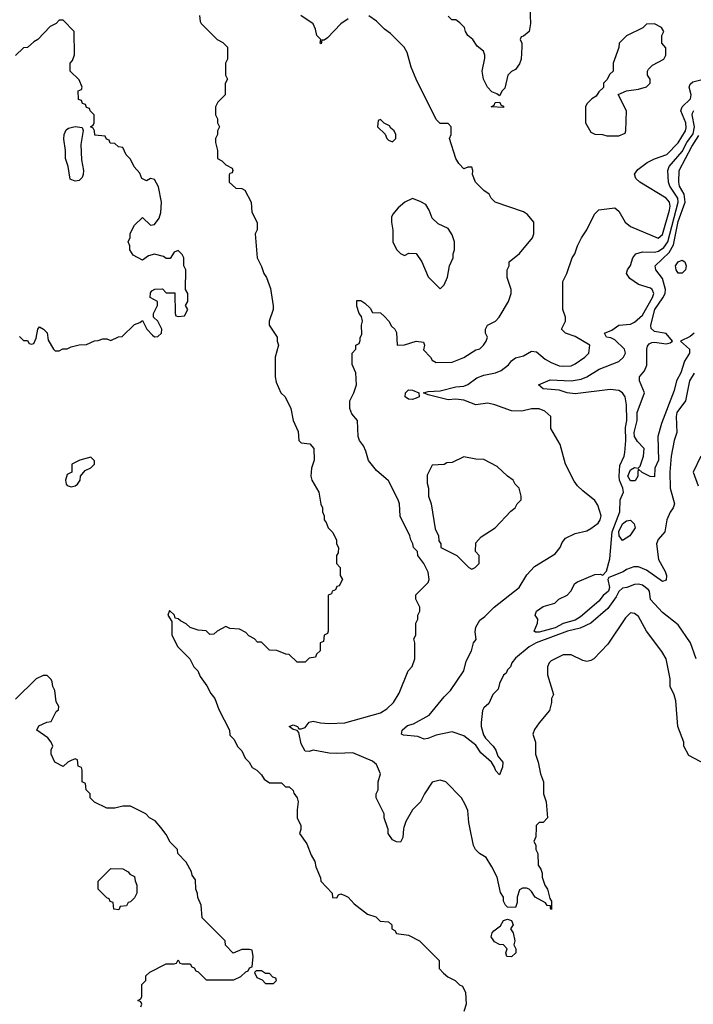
# Model space of a CAD drawing. Header units: inches. Extents: x 2348341 to 2479810, y 460419 to 613669.
# Tile 631 of 656: x 2423311 to 2426706, y 589110 to 594069. Entities that reach past the tile are written whole.
import ezdxf

# ---------------------------------------------------------------- set-up
doc = ezdxf.new("R2010")
doc.units = ezdxf.units.IN
doc.header["$MEASUREMENT"] = 0
doc.layers.add('C4528', color=7, linetype='Continuous')
doc.layers.add('C4529', color=7, linetype='Continuous')

msp = doc.modelspace()

# ---------------------------------------------------------------- linework, layer by layer
at = {"layer": 'C4528', "color": 2}
for points, elevation in [([(2423922, 589098), (2423926, 589110), (2423922, 589122), (2423906, 589130), (2423922, 589138), (2423926, 589150), (2423926, 589210), (2423946, 589230), (2423947.3, 589252.7), (2423967.3, 589272.7), (2424050, 589314), (2424090, 589314), (2424102, 589318), (2424110, 589334), (2424118, 589318), (2424130, 589314), (2424170, 589314), (2424178, 589298), (2424190, 589294), (2424198, 589278), (2424210, 589274), (2424250, 589234), (2424390, 589234), (2424426, 589250), (2424450, 589274), (2424462, 589278), (2424470, 589294), (2424482, 589298), (2424488, 589350), (2424482, 589382), (2424470, 589386), (2424430, 589386), (2424387.3, 589367.3), (2424348.4, 589408.4), (2424346, 589430), (2424230, 589546), (2424226, 589610), (2424208.4, 589648.4), (2424207.3, 589667.3), (2424198, 589690), (2424196.4, 589736.4), (2424180.4, 589760.4), (2424176.4, 589776.4), (2424150, 589826), (2424108, 589870), (2424106, 589890), (2424070, 589926), (2424050, 589966), (2424022.5, 590000)], 74), ([(2424728.7, 590000), (2424728.7, 589990), (2424722, 589970), (2424758, 589918), (2424780.4, 589860.4), (2424798, 589830), (2424803.1, 589803.1), (2424827.3, 589747.3), (2424828, 589730), (2424886, 589670), (2424887.3, 589647.3), (2424910, 589646), (2424918, 589662), (2424930, 589666), (2424950, 589658), (2424966, 589650), (2424996.4, 589616.4), (2425064.7, 589564.7), (2425106, 589550), (2425128.4, 589528.4), (2425170, 589526), (2425186, 589510), (2425186, 589490), (2425202, 589482), (2425210, 589466), (2425270, 589458), (2425326, 589430), (2425426, 589330), (2425426, 589290), (2425447.3, 589267.3), (2425468.4, 589248.4), (2425506, 589230), (2425527.3, 589207.3), (2425542, 589202), (2425558, 589170), (2425562, 589110), (2425550, 589074)], 70), ([(2425247.4, 590000), (2425245.4, 589994.6), (2425242, 589950), (2425230, 589926), (2425210, 589928), (2425190, 589938), (2425168.7, 589970), (2425167.3, 589992.7), (2425164.9, 590000)], 66), ([(2425913.8, 590000), (2425912.7, 589952.7), (2425902, 589930), (2425911.6, 589911.6), (2425912, 589890), (2425922, 589870), (2425924.7, 589810), (2425938, 589790), (2425944.7, 589770), (2425944.7, 589750), (2425958, 589710), (2425971.3, 589690), (2425983.6, 589643.6), (2425992, 589630), (2425992, 589588), (2425986, 589594), (2425986, 589606), (2425970, 589608), (2425960.4, 589620.4), (2425909.5, 589649.5), (2425890, 589678), (2425878, 589690), (2425865.4, 589694.6), (2425845.4, 589694.6), (2425830, 589686), (2425818, 589650), (2425818, 589622), (2425810, 589598), (2425770, 589599), (2425759, 589610), (2425748.7, 589630), (2425748.7, 589650), (2425733.6, 589673.6), (2425717.2, 589750), (2425690, 589802), (2425662, 589850), (2425629.3, 589869.3), (2425609, 589890), (2425599, 589910), (2425580, 590000)], 66)]:
    msp.add_lwpolyline(points, dxfattribs=dict(at, elevation=elevation))
for points, elevation in [([(2423810, 589586), (2423786, 589590), (2423782, 589622), (2423767.3, 589627.3), (2423762, 589642), (2423750, 589646), (2423706, 589690), (2423706, 589730), (2423770, 589794), (2423830, 589792), (2423858, 589778), (2423865.4, 589765.4), (2423890, 589754), (2423892.7, 589732.7), (2423902, 589710), (2423902, 589670), (2423890, 589646), (2423870, 589626), (2423858, 589622), (2423850, 589606), (2423818, 589602)], 74), ([(2425790, 589348.7), (2425766, 589350), (2425762, 589370), (2425768, 589390), (2425749, 589409), (2425730, 589412), (2425704.9, 589424.9), (2425686.6, 589450), (2425692.7, 589470), (2425700.5, 589479.5), (2425734.8, 589505.2), (2425750, 589531.3), (2425770, 589538), (2425790, 589532), (2425798.8, 589510), (2425784.7, 589490), (2425798.8, 589470), (2425806.8, 589430), (2425802, 589410), (2425812, 589390), (2425812, 589370)], 66), ([(2424530, 589278), (2424502, 589278), (2424494, 589270), (2424505.4, 589245.4), (2424532.7, 589232.7), (2424550, 589214), (2424590, 589214), (2424606, 589230), (2424602, 589242), (2424587.3, 589247.3), (2424570, 589266), (2424550, 589266)], 74)]:
    msp.add_lwpolyline(points, close=True, dxfattribs=dict(at, elevation=elevation))
at = {"layer": 'C4529', "color": 2}
for points, elevation in [([(2424218, 594090), (2424220.4, 594060.4), (2424226, 594050), (2424306, 593970), (2424334.6, 593954.6), (2424358, 593930), (2424358, 593870), (2424348, 593850), (2424348, 593790), (2424358, 593770), (2424347.3, 593747.3), (2424346, 593690), (2424310, 593654), (2424298, 593630), (2424298, 593590), (2424308, 593570), (2424308, 593550), (2424318, 593530), (2424308, 593510), (2424308, 593490), (2424298, 593470), (2424298, 593450), (2424308, 593410), (2424308, 593370), (2424330, 593358), (2424350, 593338), (2424382, 593322), (2424386, 593310), (2424382, 593298), (2424370, 593294), (2424367.3, 593287.3), (2424366, 593250), (2424400.4, 593220.4), (2424430, 593218), (2424446, 593210), (2424478, 593150), (2424480.4, 593100.4), (2424507.3, 593047.3), (2424508, 593010), (2424498, 592990), (2424508, 592870), (2424530, 592826), (2424542, 592790), (2424555.3, 592770), (2424574.6, 592714.6), (2424588.4, 592628.4), (2424588.7, 592610), (2424568, 592550), (2424568, 592530), (2424608, 592470), (2424608, 592450), (2424615.3, 592430), (2424598, 592370), (2424598, 592270), (2424603.1, 592243.1), (2424628, 592190), (2424648.9, 592168.9), (2424678, 592110), (2424688.7, 592050), (2424714.6, 591994.6), (2424718, 591950), (2424730, 591938), (2424772.9, 591932.9), (2424794, 591910), (2424795.3, 591850), (2424782, 591810), (2424779, 591770), (2424784, 591750), (2424818, 591690), (2424828.9, 591628.9), (2424838, 591610), (2424838, 591590), (2424846, 591570), (2424846, 591550), (2424856.4, 591536.4), (2424866, 591510), (2424890, 591486), (2424907.3, 591447.3), (2424908.4, 591428.4), (2424918, 591410), (2424916.4, 591383.6), (2424908, 591370), (2424908, 591330), (2424926, 591310), (2424926, 591270), (2424938, 591250), (2424922, 591218), (2424910, 591214), (2424902, 591198), (2424886, 591190), (2424882, 591178), (2424866, 591170), (2424866, 590990), (2424862, 590978), (2424846, 590970), (2424842, 590938), (2424826, 590930), (2424826, 590890), (2424807.3, 590872.7), (2424802, 590858), (2424770, 590854), (2424750, 590834), (2424710, 590834), (2424670, 590872), (2424652.7, 590872.7), (2424607.3, 590892.7), (2424570, 590894), (2424530, 590934), (2424510, 590934), (2424494, 590950), (2424465.4, 590965.4), (2424450, 590982), (2424419.6, 590999.6), (2424370, 591002), (2424350, 591012), (2424306, 590990), (2424290, 590974), (2424270, 590972), (2424250, 590991.3), (2424210, 590994.8), (2424170, 591007.3), (2424150, 591026), (2424120.7, 591040.7), (2424110, 591052), (2424094, 591054), (2424092, 591070), (2424066, 591094), (2424058, 591070), (2424078, 591038), (2424078, 590970), (2424108, 590910), (2424168, 590850), (2424188, 590810), (2424208, 590790), (2424220.2, 590760.2), (2424253.6, 590713.6), (2424274.6, 590674.6), (2424295.3, 590650), (2424314.6, 590594.6), (2424368, 590490), (2424370, 590466), (2424390, 590446), (2424410, 590406), (2424430, 590386), (2424448, 590350), (2424468, 590330), (2424483.1, 590303.1), (2424506, 590290), (2424530, 590266), (2424543.1, 590243.1), (2424570, 590226), (2424630, 590226), (2424650, 590206), (2424670, 590206), (2424690, 590186), (2424692.7, 590172.7), (2424708.7, 590150), (2424715.3, 590130), (2424709, 590090), (2424709.2, 590050), (2424728.7, 590010), (2424728.7, 590000)], 70), ([(2425164.9, 590000), (2425148, 590050), (2425148, 590070), (2425108, 590150), (2425108, 590170), (2425118, 590190), (2425118, 590230), (2425128.7, 590270), (2425110, 590318), (2425090, 590335.3), (2424990, 590377.2), (2424910, 590372.7), (2424870, 590375.1), (2424790, 590389.4), (2424770, 590382.7), (2424750, 590385.2), (2424730, 590422), (2424718.6, 590478.6), (2424709.4, 590489.4), (2424690, 590494), (2424669.4, 590510), (2424690, 590518), (2424712, 590510), (2424718, 590498), (2424730, 590498), (2424750, 590504.7), (2424770, 590531.3), (2424790, 590536), (2424827.1, 590527.1), (2424870, 590524), (2424950, 590527.7), (2425130, 590578.8), (2425162, 590598), (2425195.3, 590630), (2425223.1, 590676.9), (2425268.7, 590790), (2425288.9, 590811.1), (2425302, 590850), (2425302, 590930), (2425298, 590950), (2425308, 590970), (2425308, 591030), (2425318, 591050), (2425318, 591070), (2425328, 591090), (2425328, 591110), (2425308, 591150), (2425308.4, 591171.6), (2425370, 591234), (2425375.3, 591250), (2425370, 591286), (2425348.7, 591330), (2425318, 591370), (2425315.3, 591390), (2425295.3, 591410), (2425293.2, 591430), (2425282, 591450), (2425278, 591470), (2425228.4, 591568.4), (2425226, 591630), (2425218, 591650), (2425170, 591746), (2425110, 591798), (2425069.5, 591849.5), (2425055.5, 591895.5), (2425043.2, 591923.2), (2425024, 591950), (2425017.2, 591970), (2425014, 592050), (2424984.7, 592084.7), (2424975.3, 592110), (2424975.3, 592150), (2424995.3, 592190), (2425008.7, 592230), (2425006, 592290), (2424987.3, 592332.7), (2424986, 592390), (2425006, 592410), (2425006, 592430), (2425022, 592438), (2425027.3, 592452.7), (2425027.3, 592467.3), (2425034.6, 592485.4), (2425033.2, 592530), (2425039, 592550), (2425034, 592574), (2425022, 592590), (2425010, 592626), (2425010, 592654), (2425030, 592654), (2425050, 592642), (2425076.9, 592616.9), (2425090, 592594), (2425130, 592592), (2425150, 592574), (2425170.9, 592550.9), (2425185.4, 592525.4), (2425202, 592510), (2425210, 592494), (2425214, 592430), (2425250, 592430.7), (2425310, 592450.4), (2425345.4, 592445.4), (2425351.3, 592430), (2425346.8, 592406.8), (2425382, 592370), (2425390, 592354), (2425410, 592342), (2425490, 592344), (2425550, 592366.8), (2425610, 592406), (2425630, 592411.3), (2425648.7, 592430), (2425662, 592450), (2425668, 592470), (2425658, 592490), (2425658, 592510), (2425668, 592530), (2425708.9, 592551.1), (2425728, 592570), (2425775.3, 592650), (2425788.7, 592690), (2425788.7, 592710), (2425768, 592770), (2425768, 592810), (2425778, 592830), (2425778, 592850), (2425830, 592892), (2425895.3, 592970), (2425902, 592990), (2425902, 593050), (2425870, 593088), (2425850, 593102), (2425708, 593150), (2425688, 593170), (2425678, 593190), (2425650, 593208.7), (2425608.7, 593250), (2425594, 593290), (2425595.3, 593310), (2425590, 593326), (2425570, 593326), (2425550, 593318), (2425524.7, 593344.7), (2425508.7, 593370), (2425478, 593470), (2425486, 593490), (2425486, 593530), (2425470, 593546), (2425430, 593546), (2425410, 593566), (2425309.3, 593769.3), (2425284, 593830), (2425263.1, 593903.1), (2425248, 593930), (2425180.2, 594000.2), (2425150, 594022), (2425110, 594062), (2425070, 594088.7)], 66), ([(2424967.1, 594072.9), (2424930, 594048.7), (2424862, 593978), (2424846, 593966), (2424834, 593966), (2424830, 593948), (2424826, 593950), (2424828, 593970), (2424809.3, 593989.3), (2424802, 594022), (2424790, 594048), (2424728, 594090)], 66), ([(2425882, 594130), (2425885.5, 594050), (2425878, 594010), (2425850, 593986), (2425838, 593982), (2425834, 593970), (2425842, 593950), (2425842, 593930), (2425838, 593870), (2425830, 593846), (2425810, 593818), (2425790, 593808), (2425772, 593790), (2425756, 593724), (2425742, 593710), (2425730, 593686), (2425716.4, 593696.4), (2425690, 593706), (2425669.1, 593729.1), (2425649.2, 593770), (2425641.2, 593810), (2425654.6, 593874.6), (2425655.3, 593890), (2425648, 593910), (2425616.4, 593936.4), (2425595.3, 593970), (2425569.3, 593989.3), (2425557.2, 594010), (2425552.7, 594030), (2425530, 594054), (2425510, 594068), (2425488.4, 594068.4), (2425470, 594086)], 62), ([(2423310, 592474), (2423330, 592454), (2423350, 592454), (2423358, 592438), (2423370, 592434), (2423382, 592438), (2423394.6, 592465.4), (2423402, 592510), (2423410, 592522), (2423431.1, 592511.1), (2423450, 592492), (2423455.3, 592455.3), (2423482, 592410), (2423490, 592402), (2423510, 592402), (2423528.4, 592411.6), (2423550, 592412), (2423570, 592422), (2423610, 592432), (2423647.3, 592432.7), (2423688.4, 592451.6), (2423707.3, 592452.7), (2423730, 592462), (2423750, 592462), (2423770, 592454), (2423808.4, 592471.6), (2423827.3, 592472.7), (2423890, 592534), (2423916.4, 592543.6), (2423930, 592554), (2423952, 592510), (2423979.6, 592479.6), (2423990, 592472), (2424007.3, 592472.7), (2424026, 592490), (2424028, 592510), (2424008, 592550), (2423986, 592570), (2423986, 592590), (2424006, 592630), (2424006, 592650), (2423968, 592670), (2423970, 592694), (2423976.4, 592703.6), (2423992, 592712), (2424030, 592714), (2424050, 592694), (2424092.7, 592692.7), (2424094, 592590), (2424098, 592578), (2424110, 592574), (2424142, 592578), (2424158, 592610), (2424146, 592630), (2424158, 592650), (2424158, 592690), (2424146, 592710), (2424148, 592810), (2424138, 592830), (2424138, 592870), (2424130, 592886), (2424110, 592906), (2424090, 592898), (2424070, 592866), (2424050, 592866), (2424036.4, 592876.4), (2423990, 592888), (2423961, 592879), (2423930, 592858), (2423883.1, 592883.1), (2423866, 592910), (2423866, 592930), (2423858, 592950), (2423867.3, 592972.7), (2423868.4, 592991.6), (2423890, 593034), (2423930, 593072), (2423970, 593034), (2423990, 593038), (2424014, 593070), (2424022.7, 593097.3), (2424025.6, 593150), (2424010, 593228), (2423990, 593264), (2423970, 593268.7), (2423950, 593258), (2423926, 593270), (2423916.4, 593296.4), (2423888.4, 593328.4), (2423870, 593366), (2423848.4, 593388.4), (2423830, 593426), (2423808.4, 593428.4), (2423790, 593446), (2423767.3, 593447.3), (2423762, 593462), (2423748, 593468), (2423742, 593482), (2423690, 593488), (2423688.7, 593508.7), (2423682, 593522), (2423668, 593530), (2423682, 593538), (2423686, 593550), (2423686, 593590), (2423666, 593610), (2423662, 593622), (2423647.3, 593627.3), (2423642, 593642), (2423627.3, 593647.3), (2423622, 593662), (2423607.3, 593667.3), (2423606, 593710), (2423622, 593718), (2423626, 593730), (2423610, 593766), (2423566, 593810), (2423566, 593850), (2423576.4, 593863.6), (2423587.3, 593892.7), (2423586, 594010), (2423530, 594066), (2423510, 594066), (2423494, 594050), (2423465.4, 594034.6), (2423402, 593970), (2423382, 593958), (2423350.9, 593929.1), (2423330, 593928), (2423290, 593888.7)], 74), ([(2426721.3, 590850), (2426691.8, 590930), (2426630, 591022), (2426550, 591084), (2426490, 591149), (2426485.2, 591190), (2426478.9, 591198.9), (2426450, 591220.9), (2426430, 591226.6), (2426410, 591225.1), (2426371.5, 591208.5), (2426350, 591205.6), (2426330, 591189.5), (2426317.4, 591162.6), (2426276.1, 591103.9), (2426190.4, 591029.6), (2426136.4, 591003.6), (2426071.3, 590990), (2425914.8, 590930), (2425878.8, 590910), (2425810, 590854), (2425791.3, 590830), (2425784.7, 590810), (2425770, 590795.3), (2425762.8, 590777.2), (2425750, 590768), (2425730, 590726), (2425722.5, 590697.5), (2425696, 590670), (2425675.5, 590624.5), (2425650, 590604), (2425643.8, 590590), (2425636.3, 590530), (2425636.3, 590510), (2425647.9, 590467.9), (2425658.8, 590450), (2425697.3, 590410), (2425710.4, 590390.4), (2425720.4, 590360.4), (2425746, 590330), (2425744.7, 590304.7), (2425730, 590266), (2425710, 590286), (2425704.7, 590304.7), (2425688.7, 590330), (2425636, 590376), (2425610, 590415.3), (2425550, 590462), (2425490, 590482), (2425410, 590465.2), (2425368, 590448), (2425350, 590446), (2425318, 590458), (2425244.8, 590464.8), (2425235.3, 590470), (2425239, 590490), (2425266.1, 590513.9), (2425296.6, 590523.4), (2425374.5, 590565.5), (2425450, 590658), (2425482, 590690), (2425548.7, 590790), (2425562, 590838), (2425588.7, 590890), (2425598, 590930), (2425612.3, 590947.7), (2425606.6, 590986.6), (2425609.4, 591010), (2425630, 591044.7), (2425656, 591064), (2425702, 591110), (2425828.7, 591210), (2425866.3, 591273.7), (2425905.6, 591314.4), (2426010, 591378), (2426035.3, 591410), (2426044.7, 591435.3), (2426062, 591458), (2426110, 591481), (2426170, 591494.8), (2426190, 591506), (2426226.8, 591533.2), (2426237.2, 591550), (2426241.2, 591570), (2426224.7, 591624.7), (2426210, 591648), (2426150, 591695.3), (2426122, 591722), (2426105.6, 591745.6), (2426062, 591830), (2426035.3, 591930), (2425988, 592010), (2425988, 592070), (2425958, 592098), (2425930, 592108.7), (2425890, 592108.7), (2425842, 592098), (2425790, 592099), (2425706, 592130), (2425670, 592137.2), (2425609.3, 592129.3), (2425550, 592152.7), (2425510, 592158), (2425470, 592155.1), (2425370, 592179), (2425346, 592190), (2425370, 592196.3), (2425430, 592200.5), (2425510, 592220.7), (2425550, 592222.8), (2425570, 592231), (2425615.3, 592264.7), (2425650, 592278), (2425709.6, 592290.4), (2425737.2, 592302.8), (2425774, 592330), (2425790, 592351), (2425810, 592366), (2425850, 592376), (2425890, 592398.8), (2425915.9, 592395.9), (2425959.9, 592359.9), (2425990, 592342), (2426030, 592326), (2426050, 592323.8), (2426090, 592326), (2426110, 592335.5), (2426159, 592370), (2426179, 592390), (2426184, 592430), (2426110, 592473.3), (2426062, 592490), (2426042, 592510), (2426062, 592550), (2426062, 592570), (2426048.7, 592610), (2426048.7, 592750), (2426068.7, 592790), (2426095.3, 592870), (2426108.7, 592890), (2426122, 592930), (2426142, 592970), (2426168.9, 593011.1), (2426208, 593090), (2426230, 593111), (2426310, 593121), (2426330, 593104.7), (2426362.8, 593050), (2426390, 593027.3), (2426528.4, 592968.4), (2426550, 592987.3), (2426585.4, 593110), (2426589.7, 593130), (2426585.6, 593150), (2426569.3, 593170), (2426437.2, 593250), (2426417.2, 593270), (2426409.2, 593290.8), (2426426, 593314), (2426473.2, 593350), (2426510, 593368.2), (2426572.3, 593390), (2426630, 593448.4), (2426666.3, 593510), (2426670, 593524.7), (2426667.8, 593550), (2426642.9, 593610), (2426649.7, 593630.3), (2426691.8, 593670), (2426695.6, 593690), (2426684.5, 593730), (2426690, 593744.7), (2426704.2, 593755.8), (2426750, 593767.2)], 62), ([(2426710, 592289.2), (2426687.2, 592250), (2426667, 592150), (2426623.6, 592090), (2426618.9, 592070), (2426622.6, 591990), (2426608.8, 591950), (2426594.3, 591870), (2426588.2, 591790), (2426588.7, 591708.7), (2426610.6, 591630), (2426604.9, 591610), (2426590, 591589), (2426573, 591550), (2426563, 591490), (2426528.5, 591451.5), (2426520.5, 591430), (2426530.4, 591350), (2426563.7, 591290), (2426570.4, 591270), (2426570, 591246), (2426550, 591239.5), (2426470, 591296.9), (2426430, 591313.6), (2426406.7, 591313.3), (2426370, 591299.5), (2426352.4, 591287.6), (2426280.5, 591259.5), (2426274.8, 591250), (2426283, 591210), (2426278, 591190), (2426251.6, 591168.4), (2426230, 591139.6), (2426138, 591062), (2426110, 591045), (2426050, 591027.4), (2426010, 591006.6), (2425930, 590983.5), (2425910, 590983.7), (2425903.7, 590990), (2425921.2, 591030), (2425922, 591050), (2425909.3, 591070), (2425915.3, 591090), (2425950, 591114), (2426008.9, 591131.1), (2426028, 591150), (2426070, 591171), (2426089, 591190), (2426109.2, 591230), (2426121.6, 591238.4), (2426210, 591274.8), (2426236, 591276), (2426250, 591272), (2426268.9, 591291.1), (2426285.6, 591354.4), (2426296.8, 591490), (2426335.4, 591590), (2426337.4, 591650), (2426353.6, 591690), (2426351.3, 591710), (2426333.3, 591750), (2426332, 591770), (2426336.6, 591823.4), (2426357.2, 591870), (2426361.2, 591890), (2426366, 591950), (2426364.8, 592015.2), (2426371.2, 592050), (2426369.2, 592130), (2426362.7, 592170), (2426349, 592190), (2426330, 592200.9), (2426286.8, 592206.8), (2426110, 592185.1), (2426069.7, 592189.7), (2426030, 592203.7), (2425949.6, 592209.6), (2425926, 592230), (2425985.1, 592254.9), (2426090, 592250.3), (2426141.3, 592258.7), (2426169.7, 592270.3), (2426231.2, 592308.8), (2426330, 592347.7), (2426354, 592370), (2426364, 592390), (2426359, 592410), (2426310, 592456), (2426290, 592466.6), (2426268.7, 592470), (2426259, 592490), (2426294.8, 592505.2), (2426330, 592530.7), (2426390, 592536), (2426410, 592546), (2426450, 592581.6), (2426500.5, 592670), (2426507.3, 592690), (2426498, 592710), (2426490, 592716.2), (2426430, 592735.1), (2426385.8, 592765.8), (2426369, 592790), (2426374, 592810), (2426390, 592831.3), (2426400.9, 592870), (2426417.2, 592890), (2426450, 592899.5), (2426510, 592898.9), (2426530, 592903.6), (2426557.6, 592922.4), (2426577.3, 592950), (2426629.8, 593150), (2426627.6, 593170), (2426588, 593230), (2426580.5, 593250), (2426577.4, 593310), (2426584.7, 593330), (2426650, 593405.7), (2426673.6, 593450), (2426705.3, 593494.7), (2426711.4, 593530), (2426700.4, 593590), (2426702.4, 593597.6), (2426709, 593611)], 58), ([(2426711, 592490), (2426690, 592473.2), (2426642, 592450), (2426686.8, 592410), (2426687.7, 592390), (2426662, 592350), (2426642.4, 592290), (2426621.6, 592250), (2426610, 592202), (2426545.2, 592034.8), (2426526.8, 591970), (2426530.5, 591850), (2426512, 591810), (2426510, 591766), (2426488.4, 591768.4), (2426448, 591788), (2426430, 591806), (2426426, 591794), (2426427.3, 591770), (2426413, 591747), (2426390, 591746), (2426375.6, 591770), (2426390, 591802), (2426410, 591813.4), (2426428.9, 591811.1), (2426439, 591821), (2426455.3, 591870), (2426458, 591910), (2426424.4, 591944.4), (2426410, 591969.3), (2426407.2, 591990), (2426423.9, 592050), (2426422.4, 592090), (2426459.5, 592190), (2426435.6, 592250), (2426434.5, 592270), (2426460.1, 592299.9), (2426471.2, 592328.8), (2426471.5, 592410), (2426475.1, 592424.9), (2426483.8, 592436.2), (2426497.2, 592442.8), (2426510, 592444.9), (2426570, 592437.3), (2426590, 592441), (2426602, 592450), (2426570, 592489), (2426510, 592499.3), (2426492.9, 592512.9), (2426492.3, 592530), (2426511.5, 592610), (2426552.3, 592667.7), (2426563.5, 592690), (2426565.7, 592710), (2426550, 592765.2), (2426517.2, 592810), (2426513.2, 592830), (2426584.1, 592895.9), (2426605.6, 592934.4), (2426630, 593053.4), (2426665.5, 593150), (2426659.8, 593190), (2426637.3, 593230), (2426632.4, 593250), (2426634.7, 593310), (2426698, 593430), (2426734.7, 593485.3)], 54), ([(2426744.7, 591870), (2426704.7, 591790), (2426730, 591722)], 62), ([(2426770, 590318), (2426683.1, 590363.1), (2426658, 590410), (2426658, 590430), (2426628.7, 590510), (2426618, 590638), (2426609.1, 590669.1), (2426588.7, 590710), (2426588.7, 590750), (2426569.3, 590850), (2426547.7, 590887.7), (2426469.6, 590989.6), (2426430, 591064), (2426410, 591079), (2426390, 591082), (2426364.1, 591055.9), (2426276.1, 590923.9), (2426204.7, 590850), (2426190, 590841.2), (2426170, 590837.2), (2426150, 590841.2), (2426090, 590869.3), (2426050, 590869.3), (2425990, 590839.3), (2425978.8, 590830), (2425970.8, 590810), (2425971, 590770), (2426002, 590670), (2425992, 590650), (2425992, 590630), (2425982, 590590), (2425930, 590528), (2425906.4, 590493.6), (2425898, 590470), (2425911.3, 590430), (2425911.3, 590370), (2425924.7, 590330), (2425936, 590270), (2425951.3, 590230), (2425951, 590170), (2425964.7, 590130), (2425972, 590050), (2425950, 590026), (2425930, 590026), (2425914, 590010), (2425913.8, 590000)], 66), ([(2424022.5, 590000), (2423994.6, 590034.6), (2423966, 590050), (2423946, 590070), (2423870, 590108.7), (2423831.6, 590108.4), (2423790, 590098), (2423750, 590098), (2423688.4, 590128.4), (2423666, 590150), (2423666, 590170), (2423646, 590190), (2423642, 590222), (2423626, 590230), (2423626, 590290), (2423622, 590302), (2423606, 590310), (2423602, 590342), (2423590, 590346), (2423570, 590338), (2423554, 590330), (2423530, 590308), (2423488, 590330), (2423469.1, 590369.1), (2423468.9, 590391.1), (2423478, 590410), (2423469, 590430), (2423452.9, 590452.9), (2423398, 590490), (2423407.3, 590512.7), (2423448.4, 590531.6), (2423470, 590534), (2423495.3, 590584.7), (2423507.3, 590592.7), (2423508, 590610), (2423494, 590634), (2423488, 590690), (2423478, 590710), (2423474.6, 590734.6), (2423470, 590746), (2423450, 590766), (2423430, 590766), (2423394, 590750), (2423290, 590646)], 74), ([(2425580, 590000), (2425574.6, 590025.4), (2425570, 590086), (2425556.5, 590116.5), (2425538, 590150), (2425458, 590230), (2425430, 590239), (2425390, 590228), (2425351.3, 590170), (2425331.3, 590130), (2425291.3, 590090), (2425258, 590030), (2425247.4, 590000)], 66)]:
    msp.add_lwpolyline(points, dxfattribs=dict(at, elevation=elevation))
for points, elevation in [([(2426510, 594048), (2426470, 594046), (2426451.6, 594028.4), (2426370, 593988), (2426332, 593950), (2426331.1, 593928.9), (2426302, 593850), (2426302, 593810), (2426285.4, 593794.6), (2426270, 593766), (2426254, 593750), (2426252.7, 593727.3), (2426230, 593706), (2426216.9, 593683.1), (2426194, 593670), (2426170, 593646), (2426162, 593630), (2426162, 593550), (2426190, 593502), (2426210, 593492), (2426248.4, 593491.6), (2426270, 593484.7), (2426330, 593484.7), (2426362, 593498), (2426366, 593510), (2426368.7, 593610), (2426327.3, 593692.7), (2426368.9, 593711.1), (2426430, 593718.8), (2426470, 593731.3), (2426488.7, 593750), (2426488.7, 593770), (2426475.3, 593790), (2426475.3, 593810), (2426480.2, 593819.8), (2426500.2, 593839.8), (2426558, 593870), (2426568, 593890), (2426567.3, 593927.3), (2426548, 593950), (2426548, 593990), (2426558, 594010), (2426546, 594030)], 66), ([(2425750, 593626), (2425688, 593630), (2425702, 593638), (2425707.3, 593652.7), (2425730, 593654), (2425738, 593638), (2425750, 593634)], 62), ([(2425130, 593566), (2425118, 593562), (2425114, 593530), (2425152.7, 593492.7), (2425162, 593470), (2425170, 593462), (2425190, 593454), (2425206, 593470), (2425206, 593490), (2425198, 593510), (2425182, 593522), (2425174.6, 593534.6), (2425147.3, 593547.3)], 70), ([(2423590, 593256.3), (2423566.2, 593266.2), (2423554.6, 593330), (2423541.1, 593370), (2423541.5, 593410), (2423532.8, 593467.2), (2423535.1, 593490), (2423545.8, 593514.2), (2423557.6, 593522.4), (2423590, 593530.8), (2423626, 593526), (2423631.3, 593511.3), (2423619.4, 593440.6), (2423622.6, 593362.6), (2423632.9, 593310), (2423631.6, 593290), (2423625.1, 593274.9), (2423610, 593259.7)], 74), ([(2425290, 593168.7), (2425252, 593150), (2425218, 593122), (2425191.1, 593088.9), (2425185.4, 593074.6), (2425184.7, 593050), (2425191.1, 593008.9), (2425191.3, 592950), (2425210, 592912), (2425230, 592892), (2425250, 592882), (2425272.7, 592892.7), (2425310, 592892), (2425338, 592850), (2425370, 592774), (2425430, 592714), (2425450, 592734), (2425467.3, 592772.7), (2425478, 592830), (2425495.3, 592870), (2425495.3, 592890), (2425502, 592910), (2425502, 592950), (2425490, 592986), (2425470, 593018), (2425420.2, 593040.2), (2425389.1, 593069.1), (2425374, 593110), (2425357.5, 593137.5), (2425330, 593154)], 70), ([(2426650, 592792.7), (2426630, 592793.2), (2426619.5, 592810), (2426617, 592830), (2426629.7, 592850.3), (2426650, 592858), (2426662.8, 592850), (2426670.5, 592830), (2426667.3, 592810)], 50), ([(2425290, 592156), (2425270, 592157.2), (2425254, 592170), (2425255.3, 592190), (2425270, 592204.7), (2425290, 592202.8), (2425322, 592190), (2425324.7, 592170), (2425310, 592162.7)], 62), ([(2423670, 591866), (2423614, 591850), (2423574, 591830), (2423574, 591790), (2423550, 591778), (2423542, 591750), (2423544.9, 591730), (2423550, 591722.8), (2423570, 591716), (2423590, 591721), (2423602, 591730), (2423615.3, 591750), (2423618, 591770), (2423641.2, 591798.8), (2423670, 591812), (2423688, 591830), (2423687.3, 591847.3)], 74), ([(2425550, 591868), (2425490, 591838), (2425463.6, 591836.4), (2425450, 591828), (2425390, 591826), (2425365.4, 591774.6), (2425365.4, 591734.6), (2425371.1, 591708.9), (2425371.3, 591670), (2425384.7, 591630), (2425405.4, 591505.4), (2425422, 591470), (2425423.6, 591443.6), (2425434, 591430), (2425434, 591410), (2425514, 591370), (2425574, 591310), (2425590, 591302), (2425606, 591310), (2425626, 591330), (2425626, 591370), (2425608, 591390), (2425610, 591434), (2425636.4, 591463.6), (2425708, 591510), (2425785.6, 591594.4), (2425808, 591610), (2425818, 591630), (2425838, 591650), (2425838, 591670), (2425828.7, 591708.7), (2425808, 591730), (2425798, 591750), (2425769.3, 591769.3), (2425718, 591818), (2425650, 591854), (2425610, 591855.3)], 66), ([(2426350, 591446), (2426331.6, 591470), (2426330, 591490.6), (2426350, 591530.3), (2426370, 591545.3), (2426390, 591547.7), (2426407.7, 591530), (2426413.4, 591510), (2426385.5, 591470)], 54)]:
    msp.add_lwpolyline(points, close=True, dxfattribs=dict(at, elevation=elevation))

doc.saveas('drawing.dxf')
